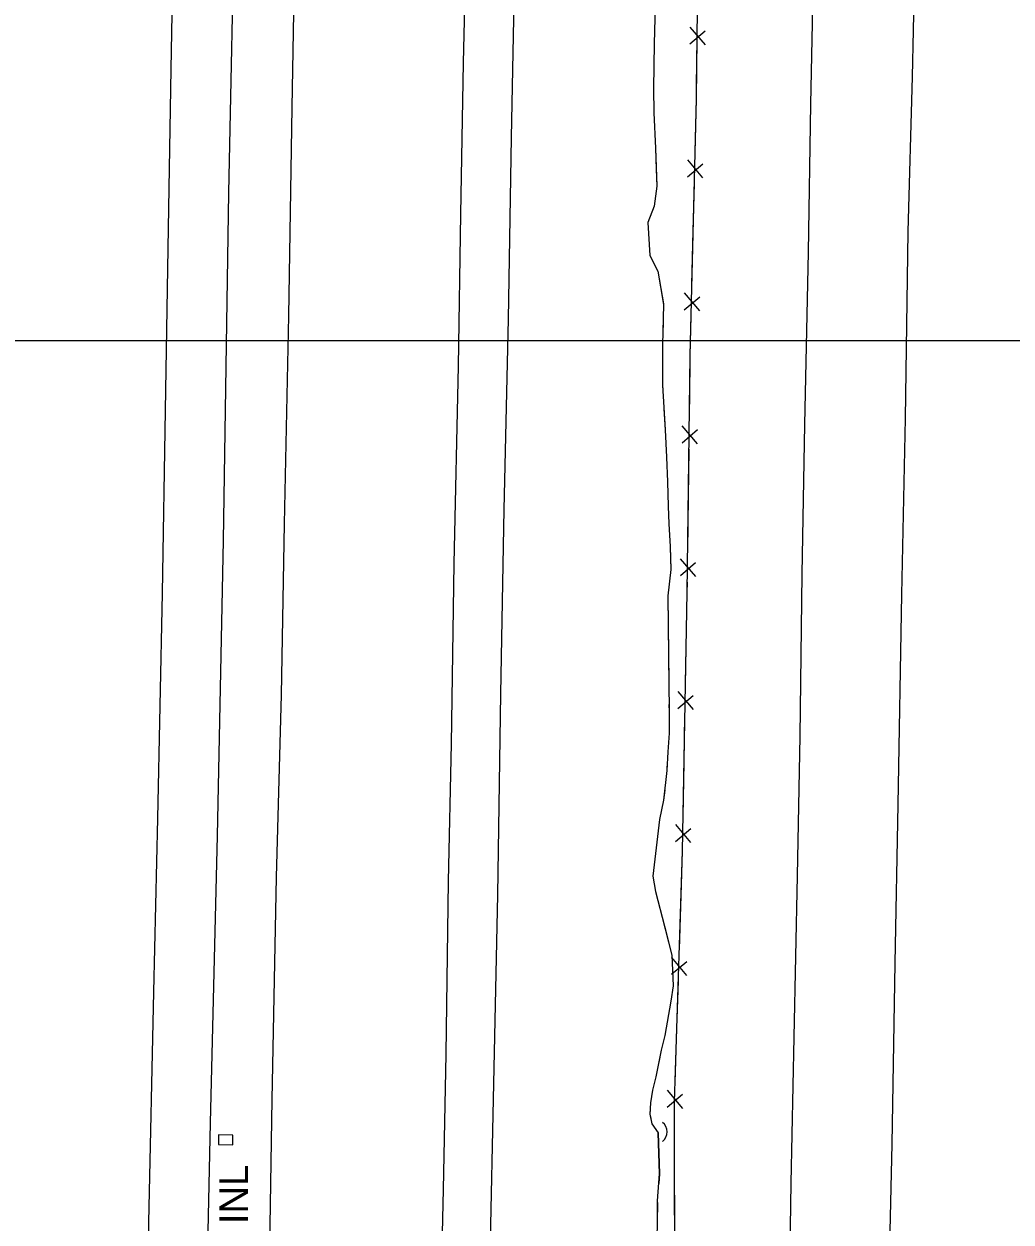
# Model space of a CAD drawing. Extents: x 591954 to 597000, y 198576 to 213500.
# Drawn here: x 594166.9 to 594373.7, y 212315.3 to 212566.3 of the extents above; entities that cross this region are included whole.
import ezdxf

# ---------------------------------------------------------------- set-up
doc = ezdxf.new("R2010")
doc.units = 0
for name, color, linetype in [('Level 10', 7, 'Continuous'), ('Level 11', 7, 'Continuous'), ('Level 15', 7, 'Continuous'), ('Level 19', 7, 'Continuous')]:
    doc.layers.add(name, color=color, linetype=linetype)

msp = doc.modelspace()

# ---------------------------------------------------------------- linework, layer by layer
at = {"layer": 'Level 10'}
msp.add_line((593000, 212500), (595000, 212500), dxfattribs=at)
msp.add_line((593000, 212500), (595000, 212500), dxfattribs=at)
at = {"layer": 'Level 11'}
for points in [[(594207.36, 213179.78), (594207.35, 213144.93), (594206.72, 213101.54), (594206.23, 213052.85), (594205.72, 213009.49), (594205.18, 212968.68), (594204.47, 212927.17), (594203.72, 212883.44), (594202.99, 212841.91), (594202.13, 212800.78), (594201.31, 212759.21), (594200.71, 212721.87), (594199.75, 212679.04), (594199.14, 212637.43), (594198.37, 212595.41), (594197.7, 212556.87), (594197.1, 212523.53), (594196.48, 212485.35), (594195.83, 212447.04), (594194.87, 212399.8), (594194.03, 212363.53), (594193, 212315.15), (594192, 212266.16)], [(594347.47, 212273.72), (594348.79, 212331.61), (594349.43, 212369.54), (594350.01, 212402.75), (594350.83, 212446.78), (594351.56, 212483.63), (594352.14, 212522.81), (594353.03, 212555.28), (594353.92, 212594.47), (594354.97, 212641.76), (594355.79, 212687.74), (594356.7, 212732.31), (594357.86, 212766.93), (594358.83, 212802.79), (594360.44, 212840.73), (594362.43, 212877.97)], [(594263.77, 212271.93), (594265.31, 212344.27), (594266.18, 212383.84), (594266.83, 212425.96), (594267.52, 212464.59), (594268.4, 212504.44), (594269.03, 212542.56), (594270.39, 212610.13)], [(594259.72, 212593.6), (594258.93, 212558.17), (594258.37, 212526.49), (594257.84, 212494.61), (594256.99, 212453.29), (594256.38, 212415.51), (594255.75, 212386.68), (594255.27, 212350.45), (594254.74, 212322.1), (594253.97, 212288.58), (594253.74, 212271.8)], [(594217.66, 212268.41), (594218.41, 212310.11), (594218.93, 212340.92), (594219.81, 212387.55), (594220.88, 212425.71), (594221.48, 212461.61), (594222.38, 212505.16), (594223.11, 212548.8), (594223.81, 212588.53)], [(594332.35, 212583.55), (594331.7, 212549.5), (594331.16, 212518.54), (594330.4, 212482.41), (594329.88, 212451.04), (594329.44, 212417.06), (594328.89, 212387.79), (594328.19, 212353.99), (594327.58, 212323.4), (594326.79, 212273)]]:
    msp.add_lwpolyline(points, dxfattribs=at)
at = {"layer": 'Level 15'}
for p, q in [((594306.41, 212562.14), (594309.62, 212564.89)), ((594309.65, 212561.93), (594306.46, 212565.68)), ((594305.89, 212534.3), (594309.12, 212537.02)), ((594309.12, 212534.05), (594305.97, 212537.85)), ((594305.23, 212506.45), (594308.46, 212509.17)), ((594308.46, 212506.2), (594305.31, 212509.99)), ((594308, 212478.36), (594304.81, 212482.12)), ((594304.76, 212478.57), (594307.97, 212481.33)), ((594307.64, 212450.51), (594304.45, 212454.26)), ((594304.41, 212450.72), (594307.61, 212453.47)), ((594307.14, 212422.64), (594303.97, 212426.42)), ((594303.91, 212422.87), (594307.13, 212425.61)), ((594303.39, 212395.02), (594306.61, 212397.75)), ((594306.62, 212394.79), (594303.45, 212398.56)), ((594302.53, 212367.19), (594305.79, 212369.88)), ((594305.76, 212366.92), (594302.64, 212370.73)), ((594301.67, 212339.32), (594304.89, 212342.06)), ((594304.91, 212339.09), (594301.74, 212342.87))]:
    msp.add_line(p, q, dxfattribs=at)
for points in [[(594302.39, 212272.3), (594303.24, 212301.43), (594303.19, 212340.48), (594304.85, 212393.01), (594305.86, 212447.16), (594306.5, 212496.84), (594307.77, 212550.63), (594308.31, 212594.87), (594309.35, 212634.29), (594309.07, 212651.7), (594311.29, 212731.33), (594311.66, 212763.7), (594312.88, 212788.91), (594313.41, 212822.59), (594314.21, 212852.48), (594315.33, 212890.72), (594316.34, 212920.98), (594318.25, 212945.11), (594321.64, 212984.27), (594321.91, 212985), (594325.95, 213029.25), (594330.27, 213073.36), (594335.22, 213132.11), (594339.68, 213184.24)], [(594204.48, 212267.89), (594206, 212336.04), (594207.45, 212396.23), (594208.7, 212458.07), (594209.81, 212530.96), (594211.14, 212594.83), (594212.28, 212655.8), (594213.65, 212726.53), (594214.88, 212793.87), (594216.12, 212853.1), (594217.06, 212905.8), (594218, 212964.91), (594218.69, 213023.9), (594219.61, 213132.56), (594220.29, 213178.59)], [(594307.78, 212550.83), (594307.9, 212560.79)], [(594307.51, 212539.51), (594307.77, 212550.63), (594307.78, 212550.83)], [(594307.12, 212522.98), (594307.35, 212532.93)], [(594306.85, 212511.66), (594307.12, 212522.98)], [(594306.48, 212495.13), (594306.5, 212496.84), (594306.7, 212505.08)], [(594306.33, 212483.81), (594306.48, 212495.13)], [(594306.12, 212467.27), (594306.25, 212477.23)], [(594305.97, 212455.95), (594306.12, 212467.27)], [(594305.71, 212439.41), (594305.86, 212447.16), (594305.89, 212449.37)], [(594305.5, 212428.09), (594305.71, 212439.41)], [(594305.2, 212411.56), (594305.38, 212421.51)], [(594304.98, 212400.24), (594305.2, 212411.56)], [(594304.56, 212383.71), (594304.85, 212393.01), (594304.86, 212393.66)], [(594304.2, 212372.39), (594304.56, 212383.71)], [(594303.67, 212355.86), (594303.99, 212365.81)], [(594303.32, 212344.54), (594303.67, 212355.86)], [(594303.2, 212328.01), (594303.19, 212337.96)], [(594210.63, 212331.47), (594210.67, 212333.47), (594207.67, 212333.52), (594207.64, 212331.52), (594210.63, 212331.47)], [(594303.22, 212316.69), (594303.2, 212328.01)]]:
    msp.add_lwpolyline(points, dxfattribs=at)
msp.add_arc((594299.16, 212334.16), 2.5, 306.8794, 53.119, dxfattribs=at)
at = {"layer": 'Level 19'}
for points in [[(594299.35, 212578.02), (594298.9, 212562.23), (594298.8, 212552.78), (594298.84, 212547.7), (594299.21, 212540.3), (594299.49, 212532.32), (594298.91, 212528.13), (594297.61, 212524.74), (594298.01, 212517.84), (594299.68, 212514.55), (594300.89, 212507.55), (594300.69, 212499.01), (594300.65, 212490.65), (594301.21, 212481.26), (594301.48, 212475.55), (594301.72, 212470.37), (594301.88, 212465.29), (594302.03, 212461.58), (594302.26, 212456.86), (594302.41, 212452.04), (594301.78, 212446.51), (594302.04, 212422.22), (594302.07, 212417.7), (594301.78, 212413.83), (594301.56, 212409.9), (594300.9, 212403.68), (594300.07, 212399.62), (594298.65, 212387.78), (594299.18, 212384.55), (594302.62, 212371.17), (594302.92, 212364.77), (594302.39, 212361.53), (594301.16, 212354.34), (594300.37, 212351.31), (594299.3, 212345.73), (594298.59, 212342.93), (594298.14, 212340.27), (594298.02, 212337.88), (594298.41, 212335.86), (594299.77, 212333.98)], [(594298.98, 212564.86), (594298.9, 212562.23), (594298.8, 212552.78), (594298.84, 212547.7), (594299.21, 212540.3), (594299.36, 212535.88)], [(594299.36, 212535.88), (594299.49, 212532.32), (594298.91, 212528.13), (594297.61, 212524.74), (594298.01, 212517.84), (594299.68, 212514.55), (594300.86, 212507.67)], [(594300.8, 212503.67), (594300.75, 212501.67)], [(594300.68, 212497.68), (594300.67, 212495.68)], [(594300.65, 212491.68), (594300.65, 212490.65), (594300.71, 212489.68)], [(594300.95, 212485.68), (594301.21, 212481.26), (594301.48, 212475.55), (594301.72, 212470.37), (594301.88, 212465.29), (594302.03, 212461.58), (594302.26, 212456.86), (594302.26, 212456.71)], [(594302.26, 212456.71), (594302.41, 212452.04), (594301.78, 212446.51), (594301.98, 212427.75)], [(594302.03, 212423.75), (594302.04, 212422.22), (594302.04, 212421.75)], [(594302.07, 212417.75), (594302.07, 212417.7), (594301.92, 212415.76)], [(594301.67, 212411.77), (594301.56, 212409.9), (594301.55, 212409.77)], [(594301.13, 212405.79), (594300.9, 212403.68), (594300.07, 212399.62), (594298.65, 212387.78), (594299.18, 212384.55), (594301.06, 212377.26)], [(594301.06, 212377.26), (594302.62, 212371.17), (594302.92, 212364.77), (594302.39, 212361.53), (594301.16, 212354.34), (594300.37, 212351.31), (594299.88, 212348.76)], [(594299.07, 212344.84), (594298.59, 212342.93), (594298.58, 212342.9)], [(594298.07, 212338.94), (594298.02, 212337.88), (594298.2, 212336.96)], [(594298.06, 212272.5), (594298.07, 212276.92), (594298.77, 212280.75), (594299.28, 212283.19), (594299.4, 212286.3), (594299.24, 212290.94), (594298.97, 212293.98), (594299.17, 212298.38), (594299.45, 212305.17), (594299.54, 212311.64), (594299.6, 212315.42), (594299.61, 212319.72), (594300.02, 212325.35), (594299.77, 212333.98)], [(594299.77, 212333.98), (594300.02, 212325.35), (594299.87, 212323.35)], [(594299.61, 212319.36), (594299.61, 212317.36)]]:
    msp.add_lwpolyline(points, dxfattribs=at)

# ---------------------------------------------------------------- texts
at = {"layer": 'Level 15'}
msp.add_text('INL', height=6, rotation=90, dxfattribs=at).set_placement((594213.86, 212314.81))

doc.saveas('drawing.dxf')
